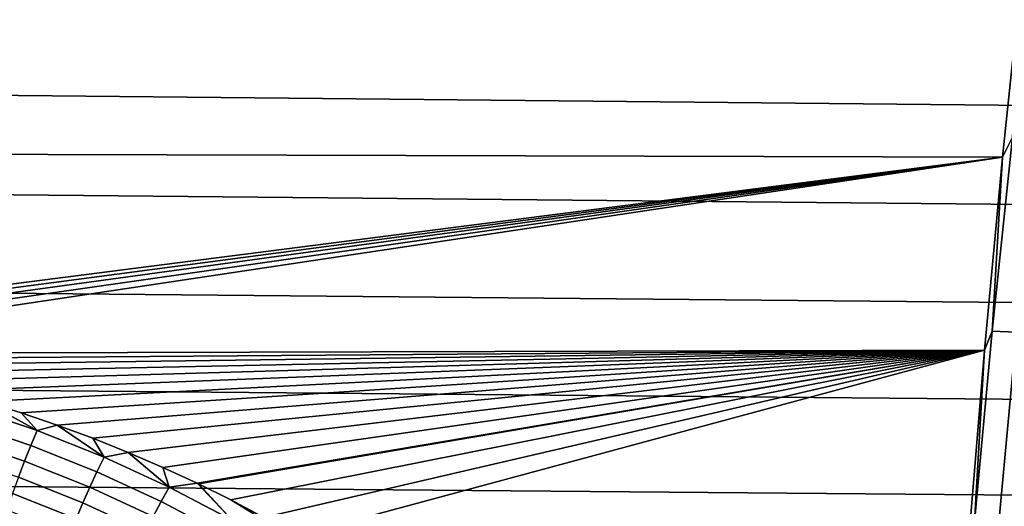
# Model space of a CAD drawing. Header units: metres. Extents: x -29 to 117, y -464 to 29.
# Tile 346 of 362: x 106.26 to 111.53, y -13.34 to -10.74. Entities that reach past the tile are written whole.
import ezdxf

# ---------------------------------------------------------------- set-up
doc = ezdxf.new("R2010")
doc.units = ezdxf.units.M
doc.layers.add('solid_24_501_056_XXX', color=7, linetype='CONTINUOUS')

msp = doc.modelspace()

# ---------------------------------------------------------------- linework, layer by layer
at = {"layer": 'solid_24_501_056_XXX'}
for points in [[(111.516243, -11.473203, 77.820412), (111.626335, -10.419543, 78.263245), (61.16312, -10.265095, 78.323982), (61.08823, -11.331775, 77.882782)], [(69.855392, -10.237377, 25.67272), (114.849747, -10.694057, 25.854811), (114.926888, -11.228903, 26.07992), (69.743683, -10.783626, 25.891609)], [(111.569618, -11.365849, 77.86718), (111.626335, -10.419543, 78.263245), (111.516243, -11.473203, 77.820412)], [(69.743683, -10.783626, 25.891609), (114.926888, -11.228903, 26.07992), (115.001358, -11.758097, 26.315548), (69.630592, -11.325466, 26.121948)], [(61.08823, -11.331775, 77.882782), (61.023121, -12.378829, 77.398727), (103.845078, -12.455297, 77.36132), (111.516243, -11.473203, 77.820412)], [(69.630592, -11.325466, 26.121948), (115.001358, -11.758097, 26.315548), (115.073029, -12.281408, 26.561523), (69.516281, -11.862632, 26.363642)], [(111.569618, -11.365849, 77.86718), (111.516243, -11.473203, 77.820412), (111.460205, -12.402915, 77.386589)], [(111.569618, -11.365849, 77.86718), (111.460205, -12.402915, 77.386589), (111.590591, -12.409101, 77.374123), (111.699783, -11.373623, 77.853455)], [(111.516243, -11.473203, 77.820412), (103.845078, -12.455297, 77.36132), (104.050819, -12.457987, 77.359993)], [(111.516243, -11.473203, 77.820412), (104.050819, -12.457987, 77.359993), (104.256088, -12.466058, 77.356033)], [(111.516243, -11.473203, 77.820412), (104.256088, -12.466058, 77.356033), (104.461052, -12.479529, 77.349403)], [(111.516243, -11.473203, 77.820412), (104.461052, -12.479529, 77.349403), (104.665863, -12.49839, 77.340111)], [(111.516243, -11.473203, 77.820412), (104.665863, -12.49839, 77.340111), (104.870041, -12.522589, 77.328163), (111.419548, -12.504433, 77.337128)], [(111.460205, -12.402915, 77.386589), (111.516243, -11.473203, 77.820412), (111.419548, -12.504433, 77.337128)], [(69.516281, -11.862632, 26.363642), (115.073029, -12.281408, 26.561523), (115.142174, -12.798667, 26.817698), (69.400894, -12.394861, 26.616589)], [(69.400894, -12.394861, 26.616589), (115.142174, -12.798667, 26.817698), (115.208542, -13.309707, 27.083918), (69.284378, -12.921924, 26.880697)], [(111.460205, -12.402915, 77.386589), (111.419548, -12.504433, 77.337128), (111.366081, -13.421111, 76.863571)], [(111.460205, -12.402915, 77.386589), (111.366081, -13.421111, 76.863571), (111.496651, -13.425685, 76.852394), (111.590591, -12.409101, 77.374123)], [(111.590591, -12.409101, 77.374123), (111.496651, -13.425685, 76.852394), (111.625931, -13.424773, 76.831253), (111.71962, -12.410193, 77.351494)], [(111.419548, -12.504433, 77.337128), (104.870041, -12.522589, 77.328163), (105.073105, -12.552074, 77.313568)], [(111.419548, -12.504433, 77.337128), (105.073105, -12.552074, 77.313568), (105.275215, -12.586876, 77.29628)], [(111.419548, -12.504433, 77.337128), (105.275215, -12.586876, 77.29628), (105.476547, -12.62699, 77.276283)], [(111.419548, -12.504433, 77.337128), (105.476547, -12.62699, 77.276283), (105.67659, -12.672312, 77.253593)], [(111.419548, -12.504433, 77.337128), (105.67659, -12.672312, 77.253593), (105.874832, -12.722733, 77.228233)], [(111.419548, -12.504433, 77.337128), (105.874832, -12.722733, 77.228233), (106.071465, -12.778313, 77.200127)], [(111.419548, -12.504433, 77.337128), (106.071465, -12.778313, 77.200127), (106.266647, -12.839047, 77.169243)], [(111.419548, -12.504433, 77.337128), (106.266647, -12.839047, 77.169243), (106.459846, -12.904745, 77.13562)], [(111.419548, -12.504433, 77.337128), (106.459846, -12.904745, 77.13562), (106.650513, -12.975212, 77.099327)], [(111.419548, -12.504433, 77.337128), (106.650513, -12.975212, 77.099327), (106.838829, -13.050524, 77.060249)], [(111.419548, -12.504433, 77.337128), (106.838829, -13.050524, 77.060249), (107.024986, -13.130699, 77.018341)], [(111.419548, -12.504433, 77.337128), (107.024986, -13.130699, 77.018341), (107.20842, -13.215465, 76.973671)], [(111.419548, -12.504433, 77.337128), (107.20842, -13.215465, 76.973671), (107.215492, -13.218852, 76.971878)], [(111.419548, -12.504433, 77.337128), (107.215492, -13.218852, 76.971878), (107.388588, -13.304546, 76.926331)], [(111.419548, -12.504433, 77.337128), (107.388588, -13.304546, 76.926331), (107.565666, -13.398045, 76.876205)], [(111.419548, -12.504433, 77.337128), (107.565666, -13.398045, 76.876205), (107.73983, -13.495998, 76.823204)], [(111.419548, -12.504433, 77.337128), (107.73983, -13.495998, 76.823204), (107.910576, -13.598038, 76.767456), (111.337036, -13.512117, 76.81443)], [(111.366081, -13.421111, 76.863571), (111.419548, -12.504433, 77.337128), (111.337036, -13.512117, 76.81443)], [(105.983795, -12.808884, 77.186623), (106.352478, -12.933137, 77.123703), (106.071465, -12.778313, 77.200127)], [(106.352478, -12.933137, 77.123703), (106.266647, -12.839047, 77.169243), (106.071465, -12.778313, 77.200127)], [(105.954773, -12.89112, 77.155899), (106.318504, -13.013904, 77.094177), (106.352478, -12.933137, 77.123703), (105.983795, -12.808884, 77.186623)], [(106.352478, -12.933137, 77.123703), (106.459846, -12.904745, 77.13562), (106.266647, -12.839047, 77.169243)], [(105.926155, -12.97608, 77.133278), (106.285034, -13.097387, 77.072746), (106.318504, -13.013904, 77.094177), (105.954773, -12.89112, 77.155899)], [(69.284378, -12.921924, 26.880697), (115.208542, -13.309707, 27.083918), (115.271881, -13.814365, 27.360033), (69.179832, -13.38585, 27.124725)], [(106.318504, -13.013904, 77.094177), (106.672722, -13.155001, 77.022408), (106.711494, -13.075917, 77.050545), (106.352478, -12.933137, 77.123703)], [(106.352478, -12.933137, 77.123703), (106.711494, -13.075917, 77.050545), (106.459846, -12.904745, 77.13562)], [(106.711494, -13.075917, 77.050545), (106.650513, -12.975212, 77.099327), (106.459846, -12.904745, 77.13562)], [(105.898186, -13.063036, 77.118935), (106.25235, -13.182875, 77.059593), (106.285034, -13.097387, 77.072746), (105.926155, -12.97608, 77.133278)], [(106.711494, -13.075917, 77.050545), (106.838829, -13.050524, 77.060249), (106.650513, -12.975212, 77.099327)], [(106.285034, -13.097387, 77.072746), (106.63456, -13.236797, 77.00235), (106.672722, -13.155001, 77.022408), (106.318504, -13.013904, 77.094177)], [(106.711494, -13.075917, 77.050545), (107.059654, -13.236264, 76.967247), (106.838829, -13.050524, 77.060249)], [(107.059654, -13.236264, 76.967247), (107.024986, -13.130699, 77.018341), (106.838829, -13.050524, 77.060249)], [(106.25235, -13.182875, 77.059593), (106.597343, -13.32061, 76.990547), (106.63456, -13.236797, 77.00235), (106.285034, -13.097387, 77.072746)], [(106.672722, -13.155001, 77.022408), (107.016258, -13.31346, 76.940659), (107.059654, -13.236264, 76.967247), (106.711494, -13.075917, 77.050545)], [(106.63456, -13.236797, 77.00235), (106.973595, -13.393374, 76.92215), (107.016258, -13.31346, 76.940659), (106.672722, -13.155001, 77.022408)], [(107.059654, -13.236264, 76.967247), (107.20842, -13.215465, 76.973671), (107.024986, -13.130699, 77.018341)], [(106.220741, -13.269634, 77.054817), (106.561378, -13.405721, 76.987106), (106.597343, -13.32061, 76.990547), (106.25235, -13.182875, 77.059593)], [(107.059654, -13.236264, 76.967247), (107.395836, -13.413213, 76.873917), (107.20842, -13.215465, 76.973671)], [(107.395836, -13.413213, 76.873917), (107.215492, -13.218852, 76.971878), (107.20842, -13.215465, 76.973671)], [(106.190475, -13.356925, 77.058479), (106.526978, -13.491403, 76.992043), (106.561378, -13.405721, 76.987106), (106.220741, -13.269634, 77.054817)], [(106.597343, -13.32061, 76.990547), (106.93203, -13.475322, 76.911865), (106.973595, -13.393374, 76.92215), (106.63456, -13.236797, 77.00235)], [(107.016258, -13.31346, 76.940659), (107.348007, -13.488332, 76.849037), (107.395836, -13.413213, 76.873917), (107.059654, -13.236264, 76.967247)], [(107.395836, -13.413213, 76.873917), (107.546242, -13.399721, 76.875381), (107.388588, -13.304546, 76.926331), (107.215492, -13.218852, 76.971878)], [(106.561378, -13.405721, 76.987106), (106.891907, -13.558602, 76.909897), (106.93203, -13.475322, 76.911865), (106.597343, -13.32061, 76.990547)], [(106.973595, -13.393374, 76.92215), (107.301033, -13.566179, 76.832222), (107.348007, -13.488332, 76.849037), (107.016258, -13.31346, 76.940659)], [(107.546242, -13.399721, 76.875381), (107.565666, -13.398045, 76.876205), (107.388588, -13.304546, 76.926331)]]:
    msp.add_3dface(points, dxfattribs=at)

doc.saveas('drawing.dxf')
